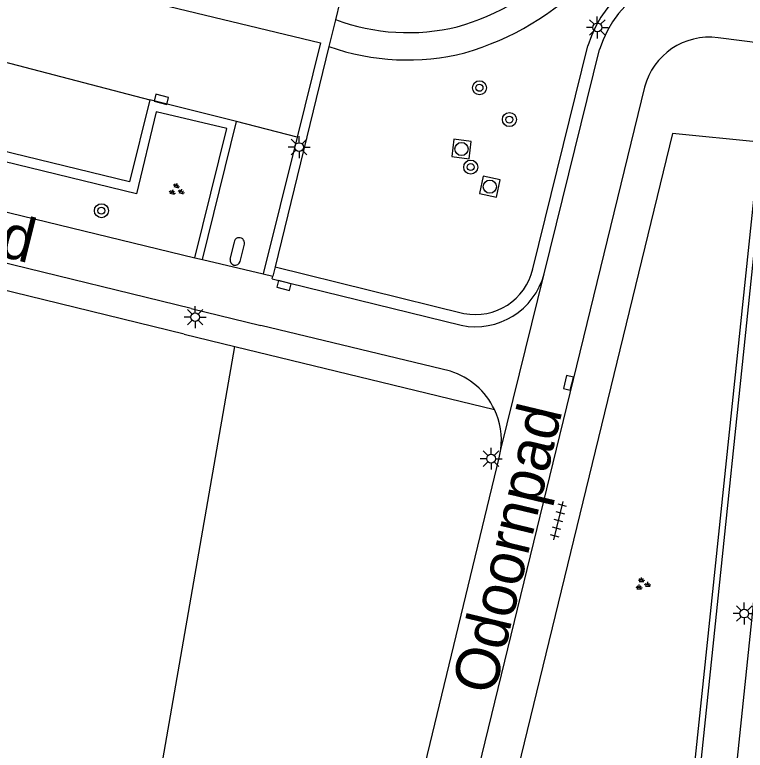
# Model space of a CAD drawing. Extents: x 125000 to 129004, y 397500 to 399008.
# Drawn here: x 127614.76 to 127656.44, y 398433.84 to 398475.78 of the extents above; entities that cross this region are included whole.
import ezdxf

# ---------------------------------------------------------------- set-up
doc = ezdxf.new("R2010")
doc.units = 0
for name, color, linetype in [('gg-afsc-muur', 7, 'Continuous'), ('gg-anno-openbare ruimte label', 7, 'Continuous'), ('gg-knt-onverhard', 7, 'Continuous'), ('gg-knt-verharding', 7, 'Continuous'), ('gg-knt-verharding nz', 7, 'Continuous'), ('gt-grn-groengrens', 7, 'Continuous'), ('gt-grn-weggrens', 7, 'Continuous'), ('gt-symb-boom', 7, 'Continuous'), ('gt-symb-groenvak', 7, 'Continuous'), ('gt-symb-kolk', 7, 'Continuous'), ('gt-symb-lichtmast', 7, 'Continuous'), ('gt-symb-rioolschacht', 7, 'Continuous'), ('gt-symb-tegel verharding', 7, 'Continuous')]:
    doc.layers.add(name, color=color, linetype=linetype)

# ---------------------------------------------------------------- blocks, each defined once
blk = doc.blocks.new('gt0-BOOM')
at = {"layer": 'gt-symb-boom'}
for radius in [0.4, 0.2]:
    blk.add_circle((0, 0), radius, dxfattribs=at)
blk = doc.blocks.new('gt0-RS')
at = {"layer": 'gt-symb-rioolschacht'}
blk.add_lwpolyline([(-0.5, -0.5), (0.5, -0.5), (0.5, 0.5), (-0.5, 0.5)], close=True, dxfattribs=at)
blk.add_circle((0, 0), 0.375, dxfattribs=at)
blk = doc.blocks.new('gt0-LMAST')
at = {"layer": 'gt-symb-lichtmast'}
for p, q in [((-0.182, 0.173), (-0.447, 0.438)), ((-0.005, 0.246), (-0.005, 0.621)), ((0.172, 0.173), (0.437, 0.438)), ((-0.255, -0.004), (-0.63, -0.004)), ((-0.182, -0.181), (-0.447, -0.446)), ((-0.005, -0.254), (-0.005, -0.629)), ((0.437, -0.446), (0.172, -0.181)), ((0.245, -0.004), (0.62, -0.004))]:
    blk.add_line(p, q, dxfattribs=at)
blk.add_circle((-0.005, -0.004), 0.25, dxfattribs=at)
blk = doc.blocks.new('gt0-TEG1')
at = {"layer": 'gt-symb-tegel verharding'}
for p, q in [((-1.125, 0), (1.125, 0)), ((-0.9, -0.25), (-0.9, 0.25)), ((-0.45, -0.25), (-0.45, 0.25)), ((0, -0.25), (0, 0.25)), ((0.45, -0.25), (0.45, 0.25)), ((0.9, -0.25), (0.9, 0.25))]:
    blk.add_line(p, q, dxfattribs=at)
blk = doc.blocks.new('gt0-KOLK')
at = {"layer": 'gt-symb-kolk'}
blk.add_lwpolyline([(0, 0), (0.375, 0), (0.375, 0.4), (-0.375, 0.4), (-0.375, 0), (0, 0)], dxfattribs=at)
blk = doc.blocks.new('gt0-GRVAK')
at = {"layer": 'gt-symb-groenvak'}
for p, q in [((-0.11, 0.189), (-0.228, 0.24)), ((-0.182, 0.153), (0.088, 0.153)), ((-0.091, 0.211), (-0.156, 0.322)), ((-0.047, 0.214), (-0.047, 0.393)), ((-0.004, 0.211), (0.061, 0.322)), ((0.015, 0.189), (0.133, 0.24)), ((0.262, -0.052), (0.197, 0.059)), ((0.305, -0.049), (0.305, 0.13)), ((0.349, -0.052), (0.414, 0.059)), ((-0.245, -0.228), (-0.363, -0.177)), ((-0.318, -0.264), (-0.047, -0.264)), ((-0.226, -0.206), (-0.291, -0.095)), ((-0.183, -0.203), (-0.183, -0.024)), ((-0.139, -0.206), (-0.074, -0.095)), ((-0.12, -0.228), (-0.002, -0.177)), ((0.243, -0.074), (0.125, -0.023)), ((0.17, -0.11), (0.441, -0.11)), ((0.368, -0.074), (0.486, -0.023))]:
    blk.add_line(p, q, dxfattribs=at)

msp = doc.modelspace()

# ---------------------------------------------------------------- linework, layer by layer
at = {"layer": 'gg-afsc-muur'}
msp.add_line((127651.891, 398413.602), (127657.589, 398468.512), dxfattribs=at)
msp.add_lwpolyline([(127657.246, 398468.516), (127653.143, 398429.27), (127651.825, 398416.343)], dxfattribs=at)
at = {"layer": 'gg-knt-onverhard'}
for centre, radius, start, end in [((127635.977, 398489.049), 14.529, 286.1075, 314.5797), ((127635.78, 398489.419), 16.49, 286.412, 315.1772), ((127637.203, 398486.758), 12, 249.7805, 283.5194), ((127637.168, 398486.674), 13.476, 250.5509, 284.047)]:
    msp.add_arc(centre, radius, start, end, dxfattribs=at)
at = {"layer": 'gg-knt-verharding'}
for p, q in [((127619.094, 398477.369), (127632.204, 398474.167)), ((127633.305, 398476.52), (127633.055, 398475.497)), ((127567.92, 398475.78), (127625.037, 398461.916)), ((127633.055, 398475.497), (127632.681, 398473.967)), ((127658.219, 398474.038), (127654.882, 398474.464)), ((127632.681, 398473.967), (127629.612, 398461.403)), ((127632.204, 398474.167), (127630.872, 398468.805)), ((127644.963, 398461.004), (127648.124, 398473.793)), ((127624.83, 398459.022), (127567.678, 398472.988)), ((127624.417, 398457.571), (127567.302, 398471.518)), ((127650.689, 398471.647), (127645.463, 398450.221)), ((127627.418, 398469.696), (127622.461, 398470.919)), ((127625.475, 398461.813), (127627.418, 398469.696)), ((127630.872, 398468.805), (127628.933, 398460.996)), ((127659.598, 398468.35), (127653.835, 398412.843)), ((127627.274, 398462.819), (127627.039, 398461.848)), ((127627.621, 398461.708), (127627.86, 398462.704)), ((127625.037, 398461.916), (127625.475, 398461.813)), ((127625.475, 398461.813), (127628.933, 398460.996)), ((127629.612, 398461.403), (127629.481, 398460.867)), ((127628.933, 398460.996), (127629.481, 398460.867)), ((127629.446, 398460.723), (127629.481, 398460.867)), ((127629.446, 398460.723), (127640.226, 398458.069)), ((127624.83, 398459.022), (127628.794, 398458.054)), ((127639.613, 398455.45), (127628.794, 398458.054)), ((127624.417, 398457.571), (127627.321, 398456.866)), ((127627.321, 398456.866), (127642.121, 398453.276)), ((127645.463, 398450.221), (127638.101, 398420.038))]:
    msp.add_line(p, q, dxfattribs=at)
for points in [[(127622.461, 398470.919), (127621.308, 398466.252), (127576.703, 398477.118)], [(127625.037, 398461.916), (127626.86, 398469.286), (127622.83, 398470.242), (127621.703, 398465.558), (127576.05, 398476.698)], [(127657.246, 398468.516), (127652.279, 398469.013), (127640.473, 398420.518)], [(127635.318, 398421.235), (127642.405, 398450.514), (127642.492, 398450.994)]]:
    msp.add_lwpolyline(points, dxfattribs=at)
for centre, radius, start, end in [((127653.947, 398472.025), 6.086, 76.7115, 163.1143), ((127654.377, 398470.686), 3.811, 82.3907, 165.3984), ((127627.568, 398462.767), 0.299, 347.8163, 169.9778), ((127627.335, 398461.798), 0.3, 170.3607, 342.5883), ((127641.041, 398462.044), 4.057, 258.411, 345.1529), ((127638.379, 398451.492), 4.146, 25.4828, 72.678), ((127638.38, 398451.497), 4.142, 353.0297, 25.4386)]:
    msp.add_arc(centre, radius, start, end, dxfattribs=at)
at = {"layer": 'gg-knt-verharding nz'}
msp.add_lwpolyline([(127584.016, 398480.298), (127596.394, 398477.265), (127609.856, 398474.215), (127622.461, 398470.919)], dxfattribs=at)
at = {"layer": 'gt-grn-groengrens'}
for p, q in [((127644.314, 398461.295), (127647.454, 398473.996)), ((127629.612, 398461.403), (127640.379, 398458.752))]:
    msp.add_line(p, q, dxfattribs=at)
msp.add_lwpolyline([(127620.853, 398420.483), (127621.302, 398422.382), (127627.321, 398456.866)], dxfattribs=at)
for centre, radius, start, end in [((127653.946, 398472.026), 6.785, 83.2735, 163.1212), ((127641.041, 398462.044), 3.358, 258.6373, 347.108)]:
    msp.add_arc(centre, radius, start, end, dxfattribs=at)
at = {"layer": 'gt-grn-weggrens'}
for p, q in [((127630.872, 398468.805), (127627.418, 398469.696)), ((127642.492, 398450.994), (127644.963, 398461.004))]:
    msp.add_line(p, q, dxfattribs=at)

# ---------------------------------------------------------------- block references
at = {"layer": 'gt-symb-boom'}
for p in [(127641.272, 398471.614), (127642.979, 398469.8), (127640.772, 398467.092), (127619.704, 398464.605)]:
    msp.add_blockref('gt0-BOOM', p, dxfattribs=at)
at = {"layer": 'gt-symb-groenvak', "rotation": -13.772145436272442}
msp.add_blockref('gt0-GRVAK', (127623.972, 398465.785), dxfattribs=at)
at = {"layer": 'gt-symb-groenvak'}
msp.add_blockref('gt0-GRVAK', (127650.566, 398443.306), dxfattribs=at)
at = {"layer": 'gt-symb-kolk'}
for p, rotation in [((127623.074, 398470.759), -14.647375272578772), ((127630.166, 398460.536), 165.4080437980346), ((127646.542, 398454.74), 76.22785456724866)]:
    msp.add_blockref('gt0-KOLK', p, dxfattribs=dict(at, rotation=rotation))
at = {"layer": 'gt-symb-lichtmast'}
for p in [(127648, 398475.059), (127630.985, 398468.237), (127625.054, 398458.537), (127641.939, 398450.469), (127656.385, 398441.637)]:
    msp.add_blockref('gt0-LMAST', p, dxfattribs=at)
at = {"layer": 'gt-symb-rioolschacht'}
for p, rotation in [((127640.25, 398468.123), 172.99574075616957), ((127641.864, 398465.975), -12.298855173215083)]:
    msp.add_blockref('gt0-RS', p, dxfattribs=dict(at, rotation=rotation))
at = {"layer": 'gt-symb-tegel verharding', "rotation": 76.11658196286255}
msp.add_blockref('gt0-TEG1', (127645.785, 398446.929), dxfattribs=at)

# ---------------------------------------------------------------- texts
at = {"layer": 'gg-anno-openbare ruimte label'}
for rotation, p in [(345.9, (127599.33, 398465.677)), (76.5, (127642.108, 398436.927))]:
    msp.add_text('Odoornpad', height=2.5, rotation=rotation, dxfattribs=at).set_placement(p)

doc.saveas('drawing.dxf')
